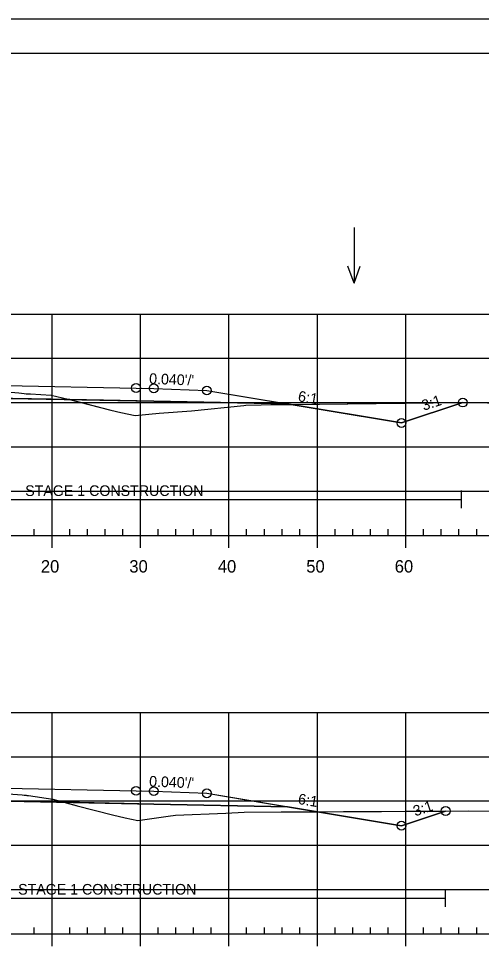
# Model space of a CAD drawing. Extents: x 1365647 to 1367999, y 387113 to 400173.
# Drawn here: x 1365910.3 to 1365962.6, y 393667.4 to 393772.9 of the extents above; entities that cross this region are included whole.
import ezdxf

# ---------------------------------------------------------------- set-up
doc = ezdxf.new("R2010")
doc.units = 0
for name, color, linetype in [('R_Alt Surface', 7, 'Continuous'), ('R_Axis', 7, 'Continuous'), ('R_Axis Annot', 7, 'Continuous'), ('R_Border', 7, 'Continuous'), ('R_Contours', 7, 'Continuous'), ('R_Exist Surface', 7, 'Continuous'), ('R_Fin Surface', 7, 'Continuous'), ('R_Fin Surface Annot', 7, 'Continuous'), ('R_Grid', 7, 'Continuous'), ('R_No Plot', 7, 'Continuous'), ('R_Proposed Const Limits', 7, 'Continuous'), ('R_Water', 7, 'Continuous'), ('R_Water Annot', 7, 'Continuous')]:
    doc.layers.add(name, color=color, linetype=linetype)

msp = doc.modelspace()

# ---------------------------------------------------------------- linework, layer by layer
at = {"layer": 'R_Alt Surface'}
for points in [[(1365847.47, 393729.36), (1365862.59, 393729.66), (1365881.62, 393730.04), (1365881.62, 393731.33), (1365894.09, 393731.58), (1365905.24, 393731.35), (1365905.24, 393730.07), (1365925.59, 393729.66), (1365940.72, 393729.36)], [(1365847.47, 393683.87), (1365862.59, 393684.18), (1365881.76, 393684.56), (1365881.76, 393685.85), (1365894.09, 393686.09), (1365905.4, 393685.87), (1365905.4, 393684.58), (1365925.59, 393684.18), (1365940.72, 393683.87)]]:
    msp.add_lwpolyline(points, dxfattribs=at)
at = {"layer": 'R_Axis'}
for p, q in [((1365912.09, 393714.52), (1365912.09, 393715.22)), ((1365916.09, 393714.52), (1365916.09, 393715.22)), ((1365918.09, 393714.52), (1365918.09, 393715.22)), ((1365920.09, 393714.52), (1365920.09, 393715.22)), ((1365922.09, 393714.52), (1365922.09, 393715.22)), ((1365926.09, 393714.52), (1365926.09, 393715.22)), ((1365928.09, 393714.52), (1365928.09, 393715.22)), ((1365930.09, 393714.52), (1365930.09, 393715.22)), ((1365932.09, 393714.52), (1365932.09, 393715.22)), ((1365936.09, 393714.52), (1365936.09, 393715.22)), ((1365938.09, 393714.52), (1365938.09, 393715.22)), ((1365940.09, 393714.52), (1365940.09, 393715.22)), ((1365942.09, 393714.52), (1365942.09, 393715.22)), ((1365946.09, 393714.52), (1365946.09, 393715.22)), ((1365948.09, 393714.52), (1365948.09, 393715.22)), ((1365950.09, 393714.52), (1365950.09, 393715.22)), ((1365952.09, 393714.52), (1365952.09, 393715.22)), ((1365956.09, 393714.52), (1365956.09, 393715.22)), ((1365958.09, 393714.52), (1365958.09, 393715.22)), ((1365960.09, 393714.52), (1365960.09, 393715.22)), ((1365962.09, 393714.52), (1365962.09, 393715.22)), ((1365749.09, 393714.52), (1366039.09, 393714.52)), ((1365914.09, 393713.12), (1365914.09, 393714.52)), ((1365924.09, 393713.12), (1365924.09, 393714.52)), ((1365934.09, 393713.12), (1365934.09, 393714.52)), ((1365944.09, 393713.12), (1365944.09, 393714.52)), ((1365954.09, 393713.12), (1365954.09, 393714.52)), ((1365912.09, 393669.52), (1365912.09, 393670.22)), ((1365916.09, 393669.52), (1365916.09, 393670.22)), ((1365918.09, 393669.52), (1365918.09, 393670.22)), ((1365920.09, 393669.52), (1365920.09, 393670.22)), ((1365922.09, 393669.52), (1365922.09, 393670.22)), ((1365926.09, 393669.52), (1365926.09, 393670.22)), ((1365928.09, 393669.52), (1365928.09, 393670.22)), ((1365930.09, 393669.52), (1365930.09, 393670.22)), ((1365932.09, 393669.52), (1365932.09, 393670.22)), ((1365936.09, 393669.52), (1365936.09, 393670.22)), ((1365938.09, 393669.52), (1365938.09, 393670.22)), ((1365940.09, 393669.52), (1365940.09, 393670.22)), ((1365942.09, 393669.52), (1365942.09, 393670.22)), ((1365946.09, 393669.52), (1365946.09, 393670.22)), ((1365948.09, 393669.52), (1365948.09, 393670.22)), ((1365950.09, 393669.52), (1365950.09, 393670.22)), ((1365952.09, 393669.52), (1365952.09, 393670.22)), ((1365956.09, 393669.52), (1365956.09, 393670.22)), ((1365958.09, 393669.52), (1365958.09, 393670.22)), ((1365960.09, 393669.52), (1365960.09, 393670.22)), ((1365962.09, 393669.52), (1365962.09, 393670.22)), ((1365749.09, 393669.52), (1366039.09, 393669.52)), ((1365914.09, 393668.12), (1365914.09, 393669.52)), ((1365924.09, 393668.12), (1365924.09, 393669.52)), ((1365934.09, 393668.12), (1365934.09, 393669.52)), ((1365944.09, 393668.12), (1365944.09, 393669.52)), ((1365954.09, 393668.12), (1365954.09, 393669.52))]:
    msp.add_line(p, q, dxfattribs=at)
at = {"layer": 'R_Border'}
msp.add_line((1365736.09, 393768.98), (1366052.27, 393768.98), dxfattribs=at)
at = {"layer": 'R_Contours'}
for points in [[(1365905.24, 393731.04), (1365910.34, 393730.6), (1365910.93, 393730.55), (1365911.17, 393730.52), (1365911.3, 393730.51), (1365911.65, 393730.5), (1365914, 393730.37), (1365915.93, 393729.89), (1365916.11, 393729.85), (1365905.24, 393730.07)], [(1365916.11, 393729.85), (1365920.74, 393728.65), (1365921.87, 393728.41), (1365923.48, 393728.07), (1365926.22, 393728.31), (1365929.85, 393728.57), (1365935.76, 393729.2), (1365935.99, 393729.23), (1365937.72, 393729.25), (1365941.11, 393729.29), (1365940.72, 393729.36), (1365925.59, 393729.66)], [(1365941.11, 393729.29), (1365960.37, 393729.52), (1365960.52, 393729.52), (1365953.59, 393727.21)], [(1365905.4, 393685.59), (1365910.7, 393685.2), (1365910.96, 393685.18), (1365911.15, 393685.17), (1365911.26, 393685.15), (1365911.43, 393685.13), (1365914.18, 393684.73), (1365915.49, 393684.38), (1365905.4, 393684.58)], [(1365915.49, 393684.38), (1365916.95, 393683.98), (1365920.92, 393682.95), (1365922.37, 393682.61), (1365923.78, 393682.32), (1365927.21, 393682.79), (1365928.04, 393682.92), (1365933.74, 393683.16), (1365935.81, 393683.26), (1365940.01, 393683.29), (1365944.09, 393683.31), (1365940.72, 393683.87), (1365925.59, 393684.18)], [(1365944.09, 393683.31), (1365958.58, 393683.39), (1365953.59, 393681.73)]]:
    msp.add_lwpolyline(points, close=True, dxfattribs=at)
at = {"layer": 'R_Exist Surface'}
for points in [[(1365905.24, 393731.04), (1365910.34, 393730.6), (1365910.93, 393730.55), (1365911.17, 393730.52), (1365911.3, 393730.51), (1365911.65, 393730.5), (1365914, 393730.37), (1365915.93, 393729.89), (1365920.74, 393728.65), (1365921.87, 393728.41), (1365923.48, 393728.07), (1365926.22, 393728.31), (1365929.85, 393728.57), (1365935.76, 393729.2), (1365935.99, 393729.23), (1365937.72, 393729.25), (1365960.37, 393729.52), (1365972.1, 393729.39)], [(1365905.4, 393685.59), (1365910.7, 393685.2), (1365910.96, 393685.18), (1365911.15, 393685.17), (1365911.26, 393685.15), (1365911.43, 393685.13), (1365914.18, 393684.73), (1365916.95, 393683.98), (1365920.92, 393682.95), (1365922.37, 393682.61), (1365923.78, 393682.32), (1365927.21, 393682.79), (1365928.04, 393682.92), (1365933.74, 393683.16), (1365935.81, 393683.26), (1365940.01, 393683.29), (1365961.15, 393683.4), (1365966.45, 393683.34)]]:
    msp.add_lwpolyline(points, dxfattribs=at)
at = {"layer": 'R_Fin Surface'}
for points in [[(1365824.41, 393730.61), (1365834.59, 393727.21), (1365852.3, 393730.16), (1365856.59, 393730.88), (1365862.59, 393731.12), (1365864.59, 393731.16), (1365894.09, 393731.75), (1365923.59, 393731.16), (1365925.59, 393731.12), (1365931.59, 393730.88), (1365935.89, 393730.16), (1365953.59, 393727.21), (1365960.52, 393729.52)], [(1365824.41, 393730.61), (1365834.59, 393727.21), (1365847.47, 393729.36), (1365856.59, 393730.88), (1365862.59, 393731.12), (1365864.59, 393731.16), (1365894.09, 393731.75), (1365923.59, 393731.16), (1365925.59, 393731.12), (1365931.59, 393730.88), (1365940.72, 393729.36), (1365953.59, 393727.21), (1365960.52, 393729.52)], [(1365856.59, 393730.88), (1365862.59, 393731.12), (1365864.59, 393731.16), (1365894.09, 393731.75), (1365923.59, 393731.16), (1365925.59, 393731.12), (1365931.59, 393730.88)], [(1365825.58, 393684.73), (1365834.59, 393681.73), (1365852.3, 393684.68), (1365856.59, 393685.39), (1365862.59, 393685.63), (1365864.59, 393685.67), (1365894.09, 393686.26), (1365923.59, 393685.67), (1365925.59, 393685.63), (1365931.59, 393685.39), (1365935.89, 393684.68), (1365953.59, 393681.73), (1365958.58, 393683.39)], [(1365825.58, 393684.73), (1365834.59, 393681.73), (1365847.47, 393683.87), (1365856.59, 393685.39), (1365862.59, 393685.63), (1365864.59, 393685.67), (1365894.09, 393686.26), (1365923.59, 393685.67), (1365925.59, 393685.63), (1365931.59, 393685.39), (1365940.72, 393683.87), (1365953.59, 393681.73), (1365958.58, 393683.39)], [(1365856.59, 393685.39), (1365862.59, 393685.63), (1365864.59, 393685.67), (1365894.09, 393686.26), (1365923.59, 393685.67), (1365925.59, 393685.63), (1365931.59, 393685.39)]]:
    msp.add_lwpolyline(points, dxfattribs=at)
at = {"layer": 'R_Grid'}
for p, q in [((1365749.09, 393739.52), (1366039.09, 393739.52)), ((1365914.09, 393714.52), (1365914.09, 393739.52)), ((1365924.09, 393714.52), (1365924.09, 393739.52)), ((1365934.09, 393714.52), (1365934.09, 393739.52)), ((1365944.09, 393714.52), (1365944.09, 393739.52)), ((1365954.09, 393714.52), (1365954.09, 393739.52)), ((1365749.09, 393734.52), (1366039.09, 393734.52)), ((1365749.09, 393729.52), (1366039.09, 393729.52)), ((1365749.09, 393724.52), (1366039.09, 393724.52)), ((1365749.09, 393719.52), (1366039.09, 393719.52)), ((1365749.09, 393714.52), (1366039.09, 393714.52)), ((1365749.09, 393694.52), (1366039.09, 393694.52)), ((1365914.09, 393669.52), (1365914.09, 393694.52)), ((1365924.09, 393669.52), (1365924.09, 393694.52)), ((1365934.09, 393669.52), (1365934.09, 393694.52)), ((1365944.09, 393669.52), (1365944.09, 393694.52)), ((1365954.09, 393669.52), (1365954.09, 393694.52)), ((1365749.09, 393689.52), (1366039.09, 393689.52)), ((1365749.09, 393684.52), (1366039.09, 393684.52)), ((1365749.09, 393679.52), (1366039.09, 393679.52)), ((1365749.09, 393674.52), (1366039.09, 393674.52)), ((1365749.09, 393669.52), (1366039.09, 393669.52))]:
    msp.add_line(p, q, dxfattribs=at)
at = {"layer": 'R_No Plot'}
msp.add_line((1365723.69, 393772.87), (1366057.03, 393772.87), dxfattribs=at)
msp.add_lwpolyline([(1365723.69, 393772.87), (1366057.03, 393772.87), (1366057.03, 393559.54), (1365723.69, 393559.54)], close=True, dxfattribs=at)
for centre in [(1365923.59, 393731.16), (1365923.59, 393731.16), (1365923.59, 393731.16), (1365923.59, 393731.16), (1365923.59, 393731.16), (1365925.59, 393731.12), (1365925.59, 393731.12), (1365925.59, 393731.12), (1365925.59, 393731.12), (1365925.59, 393731.12), (1365931.59, 393730.88), (1365931.59, 393730.88), (1365931.59, 393730.88), (1365931.59, 393730.88), (1365931.59, 393730.88), (1365960.52, 393729.52), (1365960.52, 393729.52), (1365953.59, 393727.21), (1365953.59, 393727.21), (1365953.59, 393727.21), (1365953.59, 393727.21), (1365953.59, 393727.21), (1365923.59, 393685.67), (1365923.59, 393685.67), (1365923.59, 393685.67), (1365923.59, 393685.67), (1365923.59, 393685.67), (1365925.59, 393685.63), (1365925.59, 393685.63), (1365925.59, 393685.63), (1365925.59, 393685.63), (1365925.59, 393685.63), (1365931.59, 393685.39), (1365931.59, 393685.39), (1365931.59, 393685.39), (1365931.59, 393685.39), (1365931.59, 393685.39), (1365958.58, 393683.39), (1365958.58, 393683.39), (1365953.59, 393681.73), (1365953.59, 393681.73), (1365953.59, 393681.73), (1365953.59, 393681.73), (1365953.59, 393681.73)]:
    msp.add_circle(centre, 0.5, dxfattribs=at)
at = {"layer": 'R_Proposed Const Limits'}
for points in [[(1365931.59, 393730.88), (1365953.59, 393727.21), (1365960.52, 393729.52)], [(1365931.59, 393685.39), (1365953.59, 393681.73), (1365958.58, 393683.39)]]:
    msp.add_lwpolyline(points, dxfattribs=at)
at = {"layer": 'R_Water'}
for p, q in [((1365960.37, 393717.58), (1365960.37, 393719.58)), ((1365881.62, 393718.58), (1365960.37, 393718.58)), ((1365958.58, 393672.56), (1365958.58, 393674.56)), ((1365881.76, 393673.56), (1365958.58, 393673.56))]:
    msp.add_line(p, q, dxfattribs=at)
at = {"layer": 'R_Water Annot'}
for p, q in [((1365948.23, 393749.3), (1365948.23, 393743.01)), ((1365948.23, 393743.01), (1365947.53, 393744.94)), ((1365948.23, 393743.01), (1365948.93, 393744.94))]:
    msp.add_line(p, q, dxfattribs=at)

# ---------------------------------------------------------------- texts
at = {"layer": 'R_Axis Annot'}
for s, p in [('20', (1365912.83, 393710.32)), ('30', (1365922.83, 393710.32)), ('40', (1365932.83, 393710.32)), ('50', (1365942.83, 393710.32)), ('60', (1365952.83, 393710.32))]:
    msp.add_text(s, height=1.4, dxfattribs=at).set_placement(p)
at = {"layer": 'R_Fin Surface Annot'}
for s, rotation, p in [("0.040'/'", 357.7094, (1365925.05, 393731.64)), ('6:1', 350.5377, (1365941.83, 393729.68)), ('3:1', 18.4349, (1365956.11, 393728.58)), ("0.040'/'", 357.7094, (1365925.05, 393686.16)), ('6:1', 350.5377, (1365941.83, 393684.2)), ('3:1', 18.4349, (1365955.14, 393682.77))]:
    msp.add_text(s, height=1.2, rotation=rotation, dxfattribs=at).set_placement(p)
at = {"layer": 'R_Water'}
for p in [(1365911.06, 393718.97), (1365910.26, 393673.95)]:
    msp.add_text('STAGE 1 CONSTRUCTION', height=1.2, dxfattribs=at).set_placement(p)

doc.saveas('drawing.dxf')
